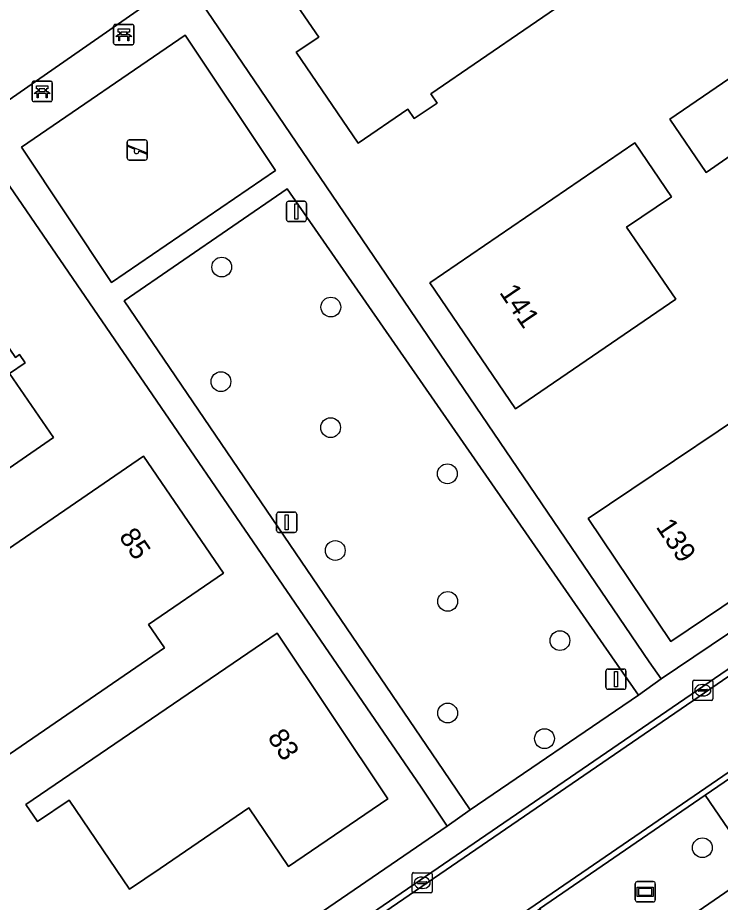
# Model space of a CAD drawing. Extents: x 155275 to 156265, y 382654 to 383635.
# Drawn here: x 155455.34 to 155490.05, y 383320.05 to 383363.73 of the extents above; entities that cross this region are included whole.
import ezdxf

# ---------------------------------------------------------------- set-up
doc = ezdxf.new("R2010")
doc.units = 0
for name, color, linetype in [('IMGEO_Bank', 7, 'Continuous'), ('IMGEO_Boom', 7, 'Continuous'), ('IMGEO_Erf', 7, 'Continuous'), ('IMGEO_Groenvoorziening', 7, 'Continuous'), ('IMGEO_Kolk', 7, 'Continuous'), ('IMGEO_Lichtmast', 7, 'Continuous'), ('IMGEO_Pand', 7, 'Continuous'), ('IMGEO_Pand_nummerreeks', 7, 'Continuous'), ('IMGEO_Rijbaan_lokaal_open', 7, 'Continuous'), ('IMGEO_Speelvoorziening', 7, 'Continuous'), ('IMGEO_Straatnaambord', 7, 'Continuous'), ('IMGEO_Terreindeel_zand', 7, 'Continuous'), ('IMGEO_Voetpad_open', 7, 'Continuous')]:
    doc.layers.add(name, color=color, linetype=linetype)

msp = doc.modelspace()

# ---------------------------------------------------------------- linework, layer by layer
at = {"layer": 'IMGEO_Bank'}
for p, q in [((155460.075, 383362.471), (155460.075, 383363.312)), ((155460.075, 383363.312), (155460.075, 383362.471)), ((155460.15, 383363.396), (155460.991, 383363.396)), ((155460.991, 383363.396), (155460.15, 383363.396)), ((155461.075, 383363.321), (155461.075, 383362.48)), ((155461.075, 383362.48), (155461.075, 383363.321)), ((155460.772, 383362.794), (155460.379, 383362.794)), ((155460.384, 383362.902), (155460.384, 383363.008)), ((155460.428, 383363.008), (155460.428, 383362.902)), ((155460.716, 383363.014), (155460.434, 383363.014)), ((155460.434, 383362.896), (155460.716, 383362.896)), ((155460.722, 383362.902), (155460.722, 383363.008)), ((155460.766, 383363.008), (155460.766, 383362.902)), ((155461, 383362.396), (155460.159, 383362.396)), ((155460.159, 383362.396), (155461, 383362.396)), ((155456.119, 383360.589), (155456.96, 383360.589)), ((155456.96, 383360.589), (155456.119, 383360.589)), ((155456.044, 383359.664), (155456.044, 383360.505)), ((155456.044, 383360.505), (155456.044, 383359.664)), ((155456.353, 383360.095), (155456.353, 383360.201)), ((155456.397, 383360.201), (155456.397, 383360.095)), ((155456.685, 383360.207), (155456.403, 383360.207)), ((155456.403, 383360.089), (155456.685, 383360.089)), ((155456.691, 383360.095), (155456.691, 383360.201)), ((155456.735, 383360.201), (155456.735, 383360.095)), ((155457.044, 383360.514), (155457.044, 383359.673)), ((155457.044, 383359.673), (155457.044, 383360.514)), ((155456.741, 383359.987), (155456.348, 383359.987)), ((155456.969, 383359.589), (155456.128, 383359.589)), ((155456.128, 383359.589), (155456.969, 383359.589))]:
    msp.add_line(p, q, dxfattribs=at)
for points in [[(155460.378, 383363.014), (155460.292, 383363.014), (155460.292, 383363.175), (155460.855, 383363.175), (155460.855, 383363.014), (155460.772, 383363.014)], [(155460.322, 383362.794), (155460.18, 383362.794), (155460.292, 383362.896), (155460.378, 383362.896)], [(155460.372, 383362.787), (155460.372, 383362.58), (155460.329, 383362.58), (155460.329, 383362.787)], [(155460.772, 383362.896), (155460.855, 383362.896), (155460.967, 383362.794), (155460.828, 383362.794)], [(155460.822, 383362.787), (155460.822, 383362.58), (155460.778, 383362.58), (155460.778, 383362.787)], [(155456.291, 383359.987), (155456.149, 383359.987), (155456.261, 383360.089), (155456.347, 383360.089)], [(155456.347, 383360.207), (155456.261, 383360.207), (155456.261, 383360.368), (155456.824, 383360.368), (155456.824, 383360.207), (155456.741, 383360.207)], [(155456.741, 383360.089), (155456.824, 383360.089), (155456.936, 383359.987), (155456.797, 383359.987)], [(155456.341, 383359.98), (155456.341, 383359.773), (155456.298, 383359.773), (155456.298, 383359.98)], [(155456.791, 383359.98), (155456.791, 383359.773), (155456.747, 383359.773), (155456.747, 383359.98)]]:
    msp.add_lwpolyline(points, dxfattribs=at)
for centre, radius, start, end in [((155460.153, 383363.318), 0.0779, 92.4484, 184.2845), ((155460.153, 383363.318), 0.0779, 92.4484, 184.2845), ((155460.997, 383363.318), 0.0779, 2.4484, 94.2845), ((155460.997, 383363.318), 0.0779, 2.4484, 94.2845), ((155460.322, 383362.787), 0.00671, 2.8957, 87.1043), ((155460.379, 383362.787), 0.00671, 92.8957, 177.1043), ((155460.377, 383363.007), 0.00671, 2.8957, 87.1043), ((155460.377, 383362.903), 0.00671, 272.8957, 357.1043), ((155460.434, 383363.007), 0.00671, 92.8957, 177.1043), ((155460.434, 383362.903), 0.00671, 182.8957, 267.1043), ((155460.716, 383363.007), 0.00671, 2.8957, 87.1043), ((155460.716, 383362.903), 0.00671, 272.8957, 357.1043), ((155460.773, 383363.007), 0.00671, 92.8957, 177.1043), ((155460.773, 383362.903), 0.00671, 182.8957, 267.1043), ((155460.771, 383362.787), 0.00671, 2.8957, 87.1043), ((155460.828, 383362.787), 0.00671, 92.8957, 177.1043), ((155460.153, 383362.474), 0.0779, 182.4484, 274.2845), ((155460.153, 383362.474), 0.0779, 182.4484, 274.2845), ((155460.997, 383362.474), 0.0779, 272.4484, 4.2845), ((155460.997, 383362.474), 0.0779, 272.4484, 4.2845), ((155456.122, 383360.511), 0.0779, 92.4484, 184.2845), ((155456.122, 383360.511), 0.0779, 92.4484, 184.2845), ((155456.966, 383360.511), 0.0779, 2.4484, 94.2845), ((155456.966, 383360.511), 0.0779, 2.4484, 94.2845), ((155456.346, 383360.2), 0.00671, 2.8957, 87.1043), ((155456.346, 383360.096), 0.00671, 272.8957, 357.1043), ((155456.403, 383360.2), 0.00671, 92.8957, 177.1043), ((155456.403, 383360.096), 0.00671, 182.8957, 267.1043), ((155456.685, 383360.2), 0.00671, 2.8957, 87.1043), ((155456.685, 383360.096), 0.00671, 272.8957, 357.1043), ((155456.742, 383360.2), 0.00671, 92.8957, 177.1043), ((155456.742, 383360.096), 0.00671, 182.8957, 267.1043), ((155456.122, 383359.667), 0.0779, 182.4484, 274.2845), ((155456.122, 383359.667), 0.0779, 182.4484, 274.2845), ((155456.291, 383359.98), 0.00671, 2.8957, 87.1043), ((155456.348, 383359.98), 0.00671, 92.8957, 177.1043), ((155456.74, 383359.98), 0.00671, 2.8957, 87.1043), ((155456.797, 383359.98), 0.00671, 92.8957, 177.1043), ((155456.966, 383359.667), 0.0779, 272.4484, 4.2845), ((155456.966, 383359.667), 0.0779, 272.4484, 4.2845)]:
    msp.add_arc(centre, radius, start, end, dxfattribs=at)
at = {"layer": 'IMGEO_Boom'}
for centre in [(155465.415, 383351.413), (155470.807, 383349.439), (155465.376, 383345.756), (155470.794, 383343.485), (155476.562, 383341.207), (155471.023, 383337.419), (155476.578, 383334.905), (155482.122, 383332.97), (155476.577, 383329.395), (155481.36, 383328.128), (155489.159, 383322.742)]:
    msp.add_circle(centre, 0.489, dxfattribs=at)
at = {"layer": 'IMGEO_Erf'}
for points in [[(155462.914, 383427.139), (155455.741, 383420.16), (155451.7, 383415.929), (155444.105, 383407.84), (155441.355, 383404.454), (155439.322, 383401.258), (155440.503, 383399.413), (155458.765, 383372.788), (155486.531, 383331.928), (155487.116, 383331.079), (155507.596, 383344.851)], [(155449.19, 383305.098), (155476.546, 383323.803), (155475.264, 383325.741), (155453.901, 383356.913)]]:
    msp.add_lwpolyline(points, dxfattribs=at)
for points in [[(155486.299, 383379.449), (155489.159, 383375.327), (155480.236, 383369.25), (155483.105, 383365.017), (155475.743, 383359.968), (155476.052, 383359.514), (155474.928, 383358.748), (155474.61, 383359.215), (155472.152, 383357.54), (155469.1, 383362.019), (155470.207, 383362.774), (155468.257, 383365.636), (155466.523, 383368.181), (155469.902, 383370.504), (155469.733, 383370.752), (155471.198, 383371.76), (155471.335, 383371.562), (155473.411, 383372.99), (155474.54, 383371.364)], [(155493.601, 383359.037), (155489.347, 383356.079), (155487.548, 383358.725), (155491.812, 383361.634)], [(155485.82, 383357.55), (155487.63, 383354.886), (155485.419, 383353.377), (155487.845, 383349.822), (155479.933, 383344.421), (155475.693, 383350.632)], [(155440.523, 383344.13), (155441.34, 383344.675), (155441.067, 383345.1), (155445.065, 383347.851), (155444.806, 383348.276), (155447.463, 383350.102), (155447.754, 383349.697), (155451.766, 383352.44), (155452.035, 383352.043), (155451.835, 383351.909), (155455.223, 383346.955), (155455.421, 383347.09), (155455.698, 383346.686), (155454.929, 383346.157), (155457.104, 383343.005), (155447.203, 383336.173), (155445.018, 383339.34), (155444.742, 383339.74), (155443.903, 383339.191)], [(155499.623, 383339.712), (155493.84, 383335.845), (155493.247, 383336.716), (155490.985, 383335.2), (155487.602, 383332.925), (155483.522, 383339.002), (155494.198, 383346.171), (155496.364, 383342.946), (155497.122, 383343.453)], [(155454.052, 383331.481), (155451.501, 383335.199), (155461.558, 383342.081), (155465.511, 383336.304), (155461.797, 383333.762), (155462.586, 383332.609), (155448.403, 383322.903), (155446.219, 383326.126)], [(155468.155, 383333.342), (155473.619, 383325.149), (155468.716, 383321.824), (155466.76, 383324.717), (155462.367, 383321.717), (155460.855, 383320.693), (155457.877, 383325.09), (155456.312, 383324.031), (155455.736, 383324.881)]]:
    msp.add_lwpolyline(points, close=True, dxfattribs=at)
at = {"layer": 'IMGEO_Groenvoorziening'}
for points in [[(155438.331, 383399.931), (155432.477, 383390.964), (155454.299, 383359.262), (155462.212, 383364.757)], [(155471.97, 383350.495), (155468.656, 383355.272), (155460.597, 383349.744), (155476.367, 383326.551), (155477.689, 383324.618), (155486.004, 383330.281), (155484.687, 383332.167)], [(155489.301, 383325.333), (155481.111, 383319.724), (155483.675, 383315.993), (155491.858, 383321.607)]]:
    msp.add_lwpolyline(points, close=True, dxfattribs=at)
at = {"layer": 'IMGEO_Kolk'}
for p, q in [((155488.681, 383330.094), (155488.681, 383330.946)), ((155488.756, 383331.02), (155489.608, 383331.02)), ((155489.682, 383330.946), (155489.682, 383330.094)), ((155488.94, 383330.514), (155488.94, 383330.526)), ((155489.378, 383330.477), (155488.98, 383330.477)), ((155488.983, 383330.563), (155489.381, 383330.563)), ((155489.169, 383330.8), (155489.194, 383330.8)), ((155489.424, 383330.526), (155489.424, 383330.514)), ((155489.608, 383330.02), (155488.756, 383330.02)), ((155489.192, 383330.24), (155489.167, 383330.24)), ((155474.818, 383320.585), (155474.818, 383321.437)), ((155474.893, 383321.511), (155475.745, 383321.511)), ((155475.306, 383321.291), (155475.331, 383321.291)), ((155475.819, 383321.437), (155475.819, 383320.585)), ((155475.077, 383321.005), (155475.077, 383321.017)), ((155475.515, 383320.968), (155475.117, 383320.968)), ((155475.12, 383321.054), (155475.518, 383321.054)), ((155475.561, 383321.017), (155475.561, 383321.005)), ((155475.745, 383320.511), (155474.893, 383320.511)), ((155475.329, 383320.731), (155475.304, 383320.731))]:
    msp.add_line(p, q, dxfattribs=at)
for points in [[(155488.681, 383330.094), (155488.681, 383330.946)], [(155488.756, 383331.02), (155489.608, 383331.02)], [(155489.682, 383330.946), (155489.682, 383330.094)], [(155489.608, 383330.02), (155488.756, 383330.02)], [(155474.818, 383320.585), (155474.818, 383321.437)], [(155474.893, 383321.511), (155475.745, 383321.511)], [(155475.819, 383321.437), (155475.819, 383320.585)], [(155475.745, 383320.511), (155474.893, 383320.511)]]:
    msp.add_lwpolyline(points, dxfattribs=at)
for centre, radius, start, end in [((155488.758, 383330.944), 0.0765, 91.552, 178.448), ((155488.758, 383330.944), 0.0765, 91.552, 178.448), ((155489.606, 383330.944), 0.0765, 1.552, 88.448), ((155489.606, 383330.944), 0.0765, 1.552, 88.448), ((155488.98, 383330.523), 0.0403, 85.8775, 175.7526), ((155488.977, 383330.513), 0.0366, 178.938, 274.7102), ((155489.381, 383330.52), 0.043, 264.8664, 352.4533), ((155489.385, 383330.525), 0.0386, 1.7309, 96.639), ((155488.758, 383330.096), 0.0765, 181.552, 268.448), ((155488.758, 383330.096), 0.0765, 181.552, 268.448), ((155489.606, 383330.096), 0.0765, 271.552, 358.448), ((155489.606, 383330.096), 0.0765, 271.552, 358.448), ((155474.895, 383321.435), 0.0765, 91.552, 178.448), ((155474.895, 383321.435), 0.0765, 91.552, 178.448), ((155475.743, 383321.435), 0.0765, 1.552, 88.448), ((155475.743, 383321.435), 0.0765, 1.552, 88.448), ((155475.117, 383321.014), 0.0403, 85.8775, 175.7526), ((155475.114, 383321.004), 0.0366, 178.938, 274.7102), ((155475.518, 383321.011), 0.043, 264.8664, 352.4533), ((155475.522, 383321.016), 0.0386, 1.7309, 96.639), ((155474.895, 383320.587), 0.0765, 181.552, 268.448), ((155474.895, 383320.587), 0.0765, 181.552, 268.448), ((155475.743, 383320.587), 0.0765, 271.552, 358.448), ((155475.743, 383320.587), 0.0765, 271.552, 358.448)]:
    msp.add_arc(centre, radius, start, end, dxfattribs=at)
for centre, major_axis, ratio, start_param, end_param in [((155489.168, 383330.52), (-0.387, 0.002), 0.722429, 4.712389, 7.853982), ((155489.193, 383330.52), (-0.39, 0.002), 0.717154, 1.570796, 4.712389), ((155475.305, 383321.011), (-0.387, 0.002), 0.722429, 4.712389, 7.853982), ((155475.33, 383321.011), (-0.39, 0.002), 0.717154, 1.570796, 4.712389)]:
    msp.add_ellipse(centre, major_axis=major_axis, ratio=ratio, start_param=start_param, end_param=end_param, dxfattribs=at)
at = {"layer": 'IMGEO_Lichtmast'}
for p, q in [((155468.612, 383353.761), (155468.612, 383354.561)), ((155468.612, 383354.561), (155468.612, 383353.761)), ((155468.712, 383354.661), (155469.502, 383354.661)), ((155469.502, 383354.661), (155468.712, 383354.661)), ((155469.602, 383354.561), (155469.602, 383353.761)), ((155469.602, 383353.761), (155469.602, 383354.561)), ((155469.502, 383353.661), (155468.712, 383353.661)), ((155468.712, 383353.661), (155469.502, 383353.661)), ((155468.128, 383338.413), (155468.128, 383339.213)), ((155468.128, 383339.213), (155468.128, 383338.413)), ((155468.228, 383339.313), (155469.018, 383339.313)), ((155469.018, 383339.313), (155468.228, 383339.313)), ((155469.118, 383339.213), (155469.118, 383338.413)), ((155469.118, 383338.413), (155469.118, 383339.213)), ((155469.018, 383338.313), (155468.228, 383338.313)), ((155468.228, 383338.313), (155469.018, 383338.313)), ((155484.396, 383330.666), (155484.396, 383331.466)), ((155484.396, 383331.466), (155484.396, 383330.666)), ((155484.496, 383331.566), (155485.286, 383331.566)), ((155485.286, 383331.566), (155484.496, 383331.566)), ((155485.386, 383331.466), (155485.386, 383330.666)), ((155485.386, 383330.666), (155485.386, 383331.466)), ((155485.286, 383330.566), (155484.496, 383330.566)), ((155484.496, 383330.566), (155485.286, 383330.566))]:
    msp.add_line(p, q, dxfattribs=at)
for points in [[(155469.032, 383354.536), (155469.182, 383354.536), (155469.182, 383353.786), (155469.032, 383353.786), (155469.032, 383354.536)], [(155468.548, 383339.188), (155468.698, 383339.188), (155468.698, 383338.438), (155468.548, 383338.438), (155468.548, 383339.188)], [(155484.816, 383331.441), (155484.966, 383331.441), (155484.966, 383330.691), (155484.816, 383330.691), (155484.816, 383331.441)]]:
    msp.add_lwpolyline(points, dxfattribs=at)
for centre, start, end in [((155468.712, 383354.561), 90, 180), ((155468.712, 383354.561), 90, 180), ((155469.502, 383354.561), 0, 90), ((155469.502, 383354.561), 360, 90), ((155468.712, 383353.761), 180, 270), ((155468.712, 383353.761), 180, 270), ((155469.502, 383353.761), 270, 0), ((155469.502, 383353.761), 270, 0), ((155468.228, 383339.213), 90, 180), ((155468.228, 383339.213), 90, 180), ((155469.018, 383339.213), 0, 90), ((155469.018, 383339.213), 360, 90), ((155468.228, 383338.413), 180, 270), ((155468.228, 383338.413), 180, 270), ((155469.018, 383338.413), 270, 0), ((155469.018, 383338.413), 270, 0), ((155484.496, 383331.466), 90, 180), ((155484.496, 383331.466), 90, 180), ((155485.286, 383331.466), 0, 90), ((155485.286, 383331.466), 360, 90), ((155484.496, 383330.666), 180, 270), ((155484.496, 383330.666), 180, 270), ((155485.286, 383330.666), 270, 0), ((155485.286, 383330.666), 270, 0)]:
    msp.add_arc(centre, 0.1, start, end, dxfattribs=at)
at = {"layer": 'IMGEO_Pand'}
for points in [[(155489.159, 383375.327), (155486.299, 383379.449), (155474.54, 383371.364), (155473.411, 383372.99), (155471.335, 383371.562), (155471.198, 383371.76), (155469.733, 383370.752), (155469.902, 383370.504), (155466.523, 383368.181), (155468.257, 383365.636), (155470.207, 383362.774), (155469.1, 383362.019), (155472.152, 383357.54), (155474.61, 383359.215), (155474.928, 383358.748), (155476.052, 383359.514), (155475.743, 383359.968), (155483.105, 383365.017), (155480.236, 383369.25)], [(155491.812, 383361.634), (155487.548, 383358.725), (155489.347, 383356.079), (155493.601, 383359.037)], [(155485.82, 383357.55), (155475.693, 383350.632), (155479.933, 383344.421), (155487.845, 383349.822), (155485.419, 383353.377), (155487.63, 383354.886)], [(155455.698, 383346.686), (155455.421, 383347.09), (155455.223, 383346.955), (155451.835, 383351.909), (155452.035, 383352.043), (155451.766, 383352.44), (155447.754, 383349.697), (155447.463, 383350.102), (155444.806, 383348.276), (155445.065, 383347.851), (155441.067, 383345.1), (155441.34, 383344.675), (155440.523, 383344.13), (155443.903, 383339.191), (155444.742, 383339.74), (155445.018, 383339.34), (155447.203, 383336.173), (155457.104, 383343.005), (155454.929, 383346.157)], [(155493.84, 383335.845), (155499.623, 383339.712), (155497.122, 383343.453), (155496.364, 383342.946), (155494.198, 383346.171), (155483.522, 383339.002), (155487.602, 383332.925), (155490.985, 383335.2), (155493.247, 383336.716)], [(155448.403, 383322.903), (155462.586, 383332.609), (155461.797, 383333.762), (155465.511, 383336.304), (155461.558, 383342.081), (155451.501, 383335.199), (155454.052, 383331.481), (155446.219, 383326.126)], [(155462.367, 383321.717), (155466.76, 383324.717), (155468.716, 383321.824), (155473.619, 383325.149), (155468.155, 383333.342), (155455.736, 383324.881), (155456.312, 383324.031), (155457.877, 383325.09), (155460.855, 383320.693)]]:
    msp.add_lwpolyline(points, close=True, dxfattribs=at)
at = {"layer": 'IMGEO_Rijbaan_lokaal_open'}
for points in [[(155549.095, 383366.65), (155548.143, 383365.998), (155500.38, 383333.268), (155453.502, 383301.158), (155415.989, 383275.504), (155413.779, 383278.713), (155450.858, 383304.106), (155512.791, 383346.508), (155545.973, 383369.225), (155600.872, 383406.808)], [(155580.501, 383393.203), (155517.529, 383350.104), (155512.583, 383346.72), (155508.223, 383343.736), (155450.774, 383304.414), (155450.724, 383304.38), (155449.748, 383303.711), (155441.154, 383297.824), (155413.377, 383278.796)], [(155424.682, 383281.084), (155430.818, 383285.286), (155434.134, 383287.556), (155438.198, 383290.339), (155443.006, 383293.63), (155443.354, 383293.869), (155452.688, 383300.259), (155453.487, 383300.806), (155456.125, 383302.612), (155460.21, 383305.41), (155464.555, 383308.385), (155468.641, 383311.184), (155473.267, 383314.353), (155477.352, 383317.15), (155479.909, 383318.901), (155481.111, 383319.724), (155489.301, 383325.333), (155490.548, 383326.188)]]:
    msp.add_lwpolyline(points, dxfattribs=at)
msp.add_lwpolyline([(155548.143, 383365.998), (155545.973, 383369.225), (155512.791, 383346.508), (155450.858, 383304.106), (155413.779, 383278.713), (155415.989, 383275.504), (155453.502, 383301.158), (155500.38, 383333.268)], close=True, dxfattribs=at)
at = {"layer": 'IMGEO_Speelvoorziening'}
for p, q in [((155460.746, 383356.796), (155460.746, 383357.596)), ((155460.746, 383357.596), (155460.746, 383356.796)), ((155460.846, 383357.696), (155461.636, 383357.696)), ((155461.636, 383357.696), (155460.846, 383357.696)), ((155461.736, 383357.596), (155461.736, 383356.796)), ((155461.736, 383356.796), (155461.736, 383357.596)), ((155461.129, 383357.224), (155460.79, 383357.361)), ((155460.815, 383357.421), (155461.691, 383357.068)), ((155461.667, 383357.008), (155461.327, 383357.145)), ((155461.636, 383356.696), (155460.846, 383356.696)), ((155460.846, 383356.696), (155461.636, 383356.696))]:
    msp.add_line(p, q, dxfattribs=at)
for centre, radius, start, end in [((155460.846, 383357.596), 0.1, 90, 180), ((155460.846, 383357.596), 0.1, 90, 180), ((155461.636, 383357.596), 0.1, 0, 90), ((155461.636, 383357.596), 0.1, 360, 90), ((155460.803, 383357.391), 0.0327, 68.078, 248.078), ((155461.208, 383357.134), 0.12, 130.9928, 5.1632), ((155461.679, 383357.038), 0.0327, 248.078, 68.078), ((155460.846, 383356.796), 0.1, 180, 270), ((155460.846, 383356.796), 0.1, 180, 270), ((155461.636, 383356.796), 0.1, 270, 0), ((155461.636, 383356.796), 0.1, 270, 0)]:
    msp.add_arc(centre, radius, start, end, dxfattribs=at)
at = {"layer": 'IMGEO_Straatnaambord'}
for p, q in [((155485.844, 383320.168), (155485.844, 383320.968)), ((155485.844, 383320.968), (155485.844, 383320.168)), ((155485.944, 383321.068), (155486.734, 383321.068)), ((155486.734, 383321.068), (155485.944, 383321.068)), ((155486.834, 383320.968), (155486.834, 383320.168)), ((155486.834, 383320.168), (155486.834, 383320.968)), ((155486.734, 383320.068), (155485.944, 383320.068)), ((155485.944, 383320.068), (155486.734, 383320.068))]:
    msp.add_line(p, q, dxfattribs=at)
for points in [[(155485.945, 383320.8), (155486.733, 383320.8), (155486.733, 383320.336), (155485.945, 383320.336), (155485.945, 383320.8)], [(155486.01, 383320.735), (155486.01, 383320.401), (155486.668, 383320.401), (155486.668, 383320.735), (155486.01, 383320.735)]]:
    msp.add_lwpolyline(points, dxfattribs=at)
for centre, start, end in [((155485.944, 383320.968), 90, 180), ((155485.944, 383320.968), 90, 180), ((155486.734, 383320.968), 0, 90), ((155486.734, 383320.968), 360, 90), ((155485.944, 383320.168), 180, 270), ((155485.944, 383320.168), 180, 270), ((155486.734, 383320.168), 270, 0), ((155486.734, 383320.168), 270, 0)]:
    msp.add_arc(centre, 0.1, start, end, dxfattribs=at)
at = {"layer": 'IMGEO_Terreindeel_zand'}
msp.add_lwpolyline([(155463.604, 383362.864), (155455.522, 383357.331), (155459.969, 383350.655), (155468.08, 383356.179)], close=True, dxfattribs=at)
at = {"layer": 'IMGEO_Voetpad_open'}
for points in [[(155458.765, 383372.788), (155440.503, 383399.413), (155439.322, 383401.258), (155438.365, 383399.983), (155438.331, 383399.931), (155462.212, 383364.757), (155454.299, 383359.262), (155432.477, 383390.964), (155432.194, 383390.531), (155431.628, 383389.686), (155431.582, 383389.599), (155432.169, 383388.701), (155453.901, 383356.913), (155475.264, 383325.741), (155476.546, 383323.803), (155477.689, 383324.618), (155476.367, 383326.551), (155460.597, 383349.744), (155468.656, 383355.272), (155471.97, 383350.495), (155484.687, 383332.167), (155486.004, 383330.281), (155487.116, 383331.079), (155486.531, 383331.928)], [(155463.604, 383362.864), (155468.08, 383356.179), (155459.969, 383350.655), (155455.522, 383357.331)], [(155492.642, 383320.466), (155491.858, 383321.607), (155483.675, 383315.993), (155484.464, 383314.845)]]:
    msp.add_lwpolyline(points, close=True, dxfattribs=at)
for points in [[(155509.665, 383346.281), (155507.596, 383344.851), (155487.116, 383331.079), (155486.004, 383330.281), (155477.689, 383324.618), (155476.546, 383323.803), (155449.19, 383305.098)], [(155449.748, 383303.711), (155450.724, 383304.38), (155450.774, 383304.414), (155508.223, 383343.736)], [(155490.548, 383326.188), (155489.301, 383325.333), (155491.858, 383321.607)]]:
    msp.add_lwpolyline(points, dxfattribs=at)

# ---------------------------------------------------------------- texts
at = {"layer": 'IMGEO_Pand_nummerreeks'}
for s, rotation, p in [('141', 303.9882, (155479.102, 383350.162)), ('139', 303.8829, (155486.837, 383338.585)), ('85', 304.381, (155460.307, 383338.1)), ('83', 303.7028, (155467.647, 383328.192))]:
    msp.add_text(s, height=1, rotation=rotation, dxfattribs=at).set_placement(p)

doc.saveas('drawing.dxf')
